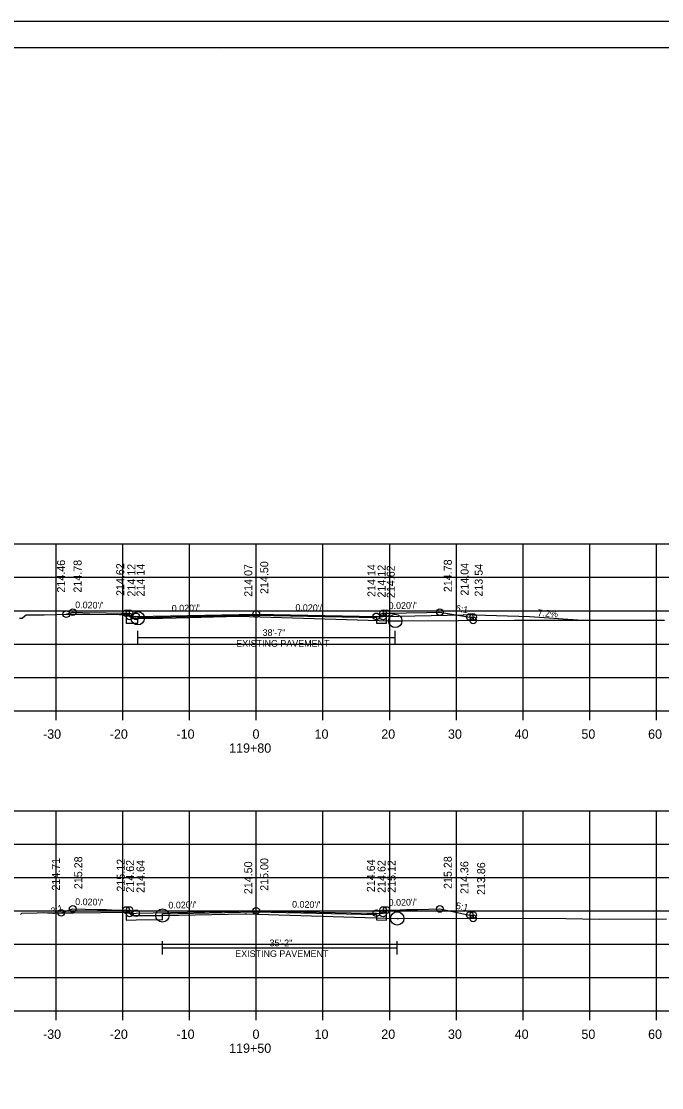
# Model space of a CAD drawing. Extents: x 1368968 to 1369915, y 377395 to 380381.
# Drawn here: x 1369716.6 to 1369812.5, y 379794.9 to 379954.7 of the extents above; entities that cross this region are included whole.
import ezdxf

# ---------------------------------------------------------------- set-up
doc = ezdxf.new("R2010")
doc.units = 0
for name, color, linetype in [('Default', 7, 'Continuous'), ('S_BORDER_NO_PLOT', 7, 'Continuous'), ('S_BREAKLINE_ANNOT', 7, 'Continuous'), ('S_BRIDGE', 7, 'Continuous'), ('S_BRIDGE_ANNOT', 7, 'Continuous'), ('S_CROSS_DRAIN', 7, 'Continuous'), ('S_CTL_TABLE', 7, 'Continuous'), ('S_CURB_ANNOT', 7, 'Continuous'), ('S_DITCHLINE_ANNOT', 7, 'Continuous'), ('S_DROP_INLET', 7, 'Continuous'), ('S_EXIST_ROW_ANNOT', 7, 'Continuous'), ('S_EXISTING_ALIGNMENT_ANNOT', 7, 'Continuous'), ('S_FENCE', 7, 'Continuous')]:
    doc.layers.add(name, color=color, linetype=linetype)

msp = doc.modelspace()

# ---------------------------------------------------------------- linework, layer by layer
at = {"layer": 'Default'}
for p, q in [((1369769.78, 379865.36), (1369769.78, 379864.53)), ((1369784.29, 379865.44), (1369784.29, 379864.94)), ((1369769.78, 379820.86), (1369769.78, 379820.03)), ((1369784.29, 379820.76), (1369784.29, 379820.26))]:
    msp.add_line(p, q, dxfattribs=at)
at = {"layer": 'S_BORDER_NO_PLOT'}
for points in [[(1369732.27, 379866.01), (1369732.28, 379864.5), (1369733.78, 379864.53), (1369734.02, 379864.54), (1369734.02, 379865.37), (1369751.78, 379865.72), (1369769.78, 379865.36), (1369769.78, 379864.53), (1369771.28, 379864.5), (1369771.29, 379866.01)], [(1369732.27, 379821.51), (1369732.28, 379820), (1369733.78, 379820.03), (1369737.72, 379820.11), (1369737.72, 379820.94), (1369751.78, 379821.22), (1369769.78, 379820.86), (1369769.78, 379820.03), (1369771.28, 379820), (1369771.29, 379821.51)]]:
    msp.add_lwpolyline(points, dxfattribs=at)
at = {"layer": 'S_BREAKLINE_ANNOT'}
for p, q in [((1369611.78, 379851.39), (1369891.78, 379851.39)), ((1369721.78, 379849.99), (1369721.78, 379851.39)), ((1369731.78, 379849.99), (1369731.78, 379851.39)), ((1369741.78, 379849.99), (1369741.78, 379851.39)), ((1369751.78, 379849.99), (1369751.78, 379851.39)), ((1369761.78, 379849.99), (1369761.78, 379851.39)), ((1369771.78, 379849.99), (1369771.78, 379851.39)), ((1369781.78, 379849.99), (1369781.78, 379851.39)), ((1369791.78, 379849.99), (1369791.78, 379851.39)), ((1369801.78, 379849.99), (1369801.78, 379851.39)), ((1369811.78, 379849.99), (1369811.78, 379851.39)), ((1369611.78, 379806.39), (1369891.78, 379806.39)), ((1369721.78, 379804.99), (1369721.78, 379806.39)), ((1369731.78, 379804.99), (1369731.78, 379806.39)), ((1369741.78, 379804.99), (1369741.78, 379806.39)), ((1369751.78, 379804.99), (1369751.78, 379806.39)), ((1369761.78, 379804.99), (1369761.78, 379806.39)), ((1369771.78, 379804.99), (1369771.78, 379806.39)), ((1369781.78, 379804.99), (1369781.78, 379806.39)), ((1369791.78, 379804.99), (1369791.78, 379806.39)), ((1369801.78, 379804.99), (1369801.78, 379806.39)), ((1369811.78, 379804.99), (1369811.78, 379806.39))]:
    msp.add_line(p, q, dxfattribs=at)
at = {"layer": 'S_BRIDGE_ANNOT'}
for p, q in [((1369593.78, 379950.85), (1369909.96, 379950.85)), ((1369746.3, 379950.59), (1369746.3, 379950.59)), ((1369746.3, 379950.59), (1369746.3, 379950.59))]:
    msp.add_line(p, q, dxfattribs=at)
at = {"layer": 'S_CROSS_DRAIN'}
for p, q in [((1369770.77, 379865.51), (1369782.77, 379865.75)), ((1369792.77, 379865.49), (1369782.77, 379865.75)), ((1369799.93, 379864.98), (1369792.77, 379865.49)), ((1369734.02, 379862.39), (1369760.34, 379862.39)), ((1369734.02, 379862.39), (1369772.62, 379862.39)), ((1369737.72, 379815.82), (1369764.03, 379815.82)), ((1369737.72, 379815.82), (1369772.91, 379815.82))]:
    msp.add_line(p, q, dxfattribs=at)
at = {"layer": 'S_CTL_TABLE'}
for points in [[(1369716.29, 379865.27), (1369716.7, 379865.26), (1369717.11, 379865.61), (1369717.27, 379865.76), (1369719.14, 379865.77), (1369719.99, 379865.79), (1369723.85, 379865.87), (1369724.28, 379865.87), (1369724.87, 379865.87), (1369726.83, 379865.87), (1369731.23, 379865.84), (1369732.59, 379865.84), (1369733.29, 379865.34), (1369733.37, 379865.28), (1369733.47, 379865.29), (1369734.02, 379865.26), (1369737.72, 379865.29), (1369739.76, 379865.33), (1369749.11, 379865.55), (1369771.8, 379864.88), (1369772.62, 379864.86), (1369773.71, 379864.86), (1369790.48, 379864.98), (1369812.95, 379864.97)], [(1369716.43, 379820.83), (1369716.65, 379821.06), (1369718.94, 379821.11), (1369719.82, 379821.13), (1369720.51, 379821.11), (1369724.37, 379821.09), (1369732.51, 379821.2), (1369732.58, 379821.2), (1369732.58, 379821.2), (1369733.23, 379820.7), (1369734.73, 379820.7), (1369737.72, 379820.69), (1369750, 379820.93), (1369750.37, 379820.93), (1369764.93, 379820.49), (1369772.91, 379820.25), (1369773.12, 379820.25), (1369792.21, 379820.27), (1369798.19, 379820.26), (1369803.22, 379820.12), (1369813.29, 379820.18)]]:
    msp.add_lwpolyline(points, dxfattribs=at)
at = {"layer": 'S_CURB_ANNOT'}
for points in [[(1369723.31, 379865.86), (1369723.96, 379866.07), (1369724.27, 379866.17), (1369725.8, 379866.14), (1369729.27, 379866.07), (1369731.52, 379866.03), (1369732.27, 379866.01), (1369732.37, 379866.01), (1369732.77, 379866.01), (1369732.77, 379865.77), (1369732.78, 379865.51), (1369733.21, 379865.52), (1369733.78, 379865.53), (1369733.78, 379865.53), (1369751.78, 379865.89), (1369751.78, 379865.89), (1369769.78, 379865.53), (1369770.78, 379865.51), (1369770.79, 379866.01), (1369771.05, 379866.01), (1369771.29, 379866.01), (1369772.54, 379866.04), (1369774.29, 379866.07), (1369777.34, 379866.14), (1369779.29, 379866.17), (1369783.79, 379865.44), (1369784.29, 379865.44), (1369784.29, 379864.94)], [(1369722.55, 379821.1), (1369724.27, 379821.67), (1369727.99, 379821.6), (1369729.27, 379821.57), (1369730.1, 379821.55), (1369732.27, 379821.51), (1369732.56, 379821.51), (1369732.77, 379821.51), (1369732.78, 379821.01), (1369733.78, 379821.03), (1369751.78, 379821.39), (1369768.37, 379821.06), (1369769.78, 379821.03), (1369770.78, 379821.01), (1369770.78, 379821.29), (1369770.79, 379821.51), (1369770.89, 379821.51), (1369771.29, 379821.51), (1369773.34, 379821.55), (1369774.29, 379821.57), (1369775.94, 379821.6), (1369779.29, 379821.67), (1369779.29, 379821.67), (1369783.79, 379820.76), (1369783.79, 379820.76), (1369784.29, 379820.76), (1369784.29, 379820.26)]]:
    msp.add_lwpolyline(points, dxfattribs=at)
at = {"layer": 'S_DITCHLINE_ANNOT'}
for p, q in [((1369611.78, 379876.39), (1369891.78, 379876.39)), ((1369721.78, 379851.39), (1369721.78, 379876.39)), ((1369731.78, 379851.39), (1369731.78, 379876.39)), ((1369741.78, 379851.39), (1369741.78, 379876.39)), ((1369751.78, 379851.39), (1369751.78, 379876.39)), ((1369761.78, 379851.39), (1369761.78, 379876.39)), ((1369771.78, 379851.39), (1369771.78, 379876.39)), ((1369781.78, 379851.39), (1369781.78, 379876.39)), ((1369791.78, 379851.39), (1369791.78, 379876.39)), ((1369801.78, 379851.39), (1369801.78, 379876.39)), ((1369811.78, 379851.39), (1369811.78, 379876.39)), ((1369611.78, 379871.39), (1369891.78, 379871.39)), ((1369611.78, 379866.39), (1369891.78, 379866.39)), ((1369611.78, 379861.39), (1369891.78, 379861.39)), ((1369611.78, 379856.39), (1369891.78, 379856.39)), ((1369611.78, 379851.39), (1369891.78, 379851.39)), ((1369611.78, 379836.39), (1369891.78, 379836.39)), ((1369721.78, 379806.39), (1369721.78, 379836.39)), ((1369731.78, 379806.39), (1369731.78, 379836.39)), ((1369741.78, 379806.39), (1369741.78, 379836.39)), ((1369751.78, 379806.39), (1369751.78, 379836.39)), ((1369761.78, 379806.39), (1369761.78, 379836.39)), ((1369771.78, 379806.39), (1369771.78, 379836.39)), ((1369781.78, 379806.39), (1369781.78, 379836.39)), ((1369791.78, 379806.39), (1369791.78, 379836.39)), ((1369801.78, 379806.39), (1369801.78, 379836.39)), ((1369811.78, 379806.39), (1369811.78, 379836.39)), ((1369611.78, 379831.39), (1369891.78, 379831.39)), ((1369611.78, 379826.39), (1369891.78, 379826.39)), ((1369611.78, 379821.39), (1369891.78, 379821.39)), ((1369611.78, 379816.39), (1369891.78, 379816.39)), ((1369611.78, 379811.39), (1369891.78, 379811.39)), ((1369611.78, 379806.39), (1369891.78, 379806.39))]:
    msp.add_line(p, q, dxfattribs=at)
at = {"layer": 'S_DROP_INLET'}
msp.add_line((1369581.38, 379954.75), (1369914.71, 379954.75), dxfattribs=at)
for points in [[(1369581.37, 379954.75), (1369914.71, 379954.75), (1369914.71, 379741.41), (1369581.37, 379741.41)], [(1369827.7, 379950.85), (1369827.7, 379940.97), (1369863.43, 379940.97), (1369863.43, 379938.05), (1369886.63, 379938.05), (1369886.63, 379913.72), (1369909.96, 379913.72), (1369909.96, 379745.39), (1369593.78, 379745.39), (1369593.78, 379950.85)]]:
    msp.add_lwpolyline(points, close=True, dxfattribs=at)
for centre, radius in [((1369724.27, 379866.17), 0.5), ((1369779.29, 379866.17), 0.5), ((1369723.31, 379865.86), 0.5), ((1369732.27, 379866.01), 0.5), ((1369732.77, 379866.01), 0.5), ((1369732.78, 379865.51), 0.5), ((1369734.02, 379865.26), 1), ((1369733.78, 379865.53), 0.5), ((1369733.78, 379865.53), 0.5), ((1369751.78, 379865.89), 0.5), ((1369769.78, 379865.53), 0.5), ((1369769.78, 379865.53), 0.5), ((1369770.78, 379865.51), 0.5), ((1369770.79, 379866.01), 0.5), ((1369771.29, 379866.01), 0.5), ((1369772.62, 379864.86), 1), ((1369783.79, 379865.44), 0.5), ((1369784.29, 379865.44), 0.5), ((1369784.29, 379864.94), 0.5), ((1369724.27, 379821.67), 0.5), ((1369732.27, 379821.51), 0.5), ((1369732.77, 379821.51), 0.5), ((1369751.78, 379821.39), 0.5), ((1369770.79, 379821.51), 0.5), ((1369771.29, 379821.51), 0.5), ((1369779.29, 379821.67), 0.5), ((1369722.55, 379821.1), 0.5), ((1369732.78, 379821.01), 0.5), ((1369733.78, 379821.03), 0.5), ((1369733.78, 379821.03), 0.5), ((1369737.72, 379820.69), 1), ((1369769.78, 379821.03), 0.5), ((1369769.78, 379821.03), 0.5), ((1369770.78, 379821.01), 0.5), ((1369772.91, 379820.25), 1), ((1369783.79, 379820.76), 0.5), ((1369784.29, 379820.76), 0.5), ((1369784.29, 379820.26), 0.5)]:
    msp.add_circle(centre, radius, dxfattribs=at)
at = {"layer": 'S_EXIST_ROW_ANNOT'}
for p, q in [((1369734.02, 379861.39), (1369734.02, 379863.39)), ((1369734.02, 379861.39), (1369734.02, 379863.39)), ((1369772.62, 379861.39), (1369772.62, 379863.39)), ((1369737.72, 379814.82), (1369737.72, 379816.82)), ((1369737.72, 379814.82), (1369737.72, 379816.82)), ((1369772.91, 379814.82), (1369772.91, 379816.82))]:
    msp.add_line(p, q, dxfattribs=at)
at = {"layer": 'S_EXISTING_ALIGNMENT_ANNOT'}
for p, q in [((1369751.78, 379865.47), (1369751.78, 379875.47)), ((1369751.78, 379820.89), (1369751.78, 379830.89))]:
    msp.add_line(p, q, dxfattribs=at)

# ---------------------------------------------------------------- texts
at = {"layer": 'S_BRIDGE'}
for s, p in [('-30', (1369719.82, 379847.19)), ('-20', (1369729.82, 379847.19)), ('-10', (1369739.82, 379847.19)), ('0', (1369751.22, 379847.19)), ('10', (1369760.52, 379847.19)), ('20', (1369770.52, 379847.19)), ('30', (1369780.52, 379847.19)), ('40', (1369790.52, 379847.19)), ('50', (1369800.52, 379847.19)), ('60', (1369810.52, 379847.19)), ('119+80', (1369747.72, 379845.09)), ('-30', (1369719.82, 379802.19)), ('-20', (1369729.82, 379802.19)), ('-10', (1369739.82, 379802.19)), ('0', (1369751.22, 379802.19)), ('10', (1369760.52, 379802.19)), ('20', (1369770.52, 379802.19)), ('30', (1369780.52, 379802.19)), ('40', (1369790.52, 379802.19)), ('50', (1369800.52, 379802.19)), ('60', (1369810.52, 379802.19)), ('119+50', (1369747.72, 379800.09))]:
    msp.add_text(s, height=1.4, dxfattribs=at).set_placement(p)
at = {"layer": 'S_CROSS_DRAIN'}
msp.add_text('7.2%', height=1, rotation=355.8818, dxfattribs=at).set_placement((1369793.93, 379865.59))
at = {"layer": 'S_EXIST_ROW_ANNOT'}
for s, p in [('38\'-7"', (1369752.73, 379862.6)), ('EXISTING PAVEMENT', (1369748.78, 379860.98)), ('35\'-2"', (1369753.77, 379816.08)), ('EXISTING PAVEMENT', (1369748.63, 379814.46))]:
    msp.add_text(s, height=1, dxfattribs=at).set_placement(p)
at = {"layer": 'S_EXISTING_ALIGNMENT_ANNOT'}
for s, p in [('214.46', (1369723.12, 379869.1)), ('214.78', (1369725.59, 379869.1)), ('214.62', (1369731.99, 379868.59)), ('214.12', (1369733.66, 379868.5)), ('214.14', (1369735.03, 379868.52)), ('214.07', (1369751.18, 379868.47)), ('214.50', (1369753.58, 379868.89)), ('214.14', (1369769.65, 379868.45)), ('214.12', (1369771.16, 379868.36)), ('214.62', (1369772.54, 379868.28)), ('214.78', (1369781.09, 379869.17)), ('214.04', (1369783.61, 379868.65)), ('213.54', (1369785.72, 379868.5)), ('214.71', (1369722.34, 379824.42)), ('215.28', (1369725.7, 379824.64)), ('215.12', (1369732.07, 379824.27)), ('214.62', (1369733.46, 379824.12)), ('214.64', (1369735.03, 379824.08)), ('214.50', (1369751.18, 379823.89)), ('215.00', (1369753.58, 379824.39)), ('214.64', (1369769.56, 379824.19)), ('214.62', (1369771.16, 379824.08)), ('215.12', (1369772.67, 379824.09)), ('215.28', (1369781.09, 379824.67)), ('214.36', (1369783.58, 379823.92)), ('213.86', (1369786.09, 379823.76))]:
    msp.add_text(s, height=1.2, rotation=90, dxfattribs=at).set_placement(p)
at = {"layer": 'S_FENCE'}
for s, rotation, p in [("0.020'/'", 358.8542, (1369724.63, 379866.77)), ("0.020'/'", 1.1457, (1369739.12, 379866.24)), ("0.020'/'", 358.8542, (1369757.64, 379866.38)), ("0.020'/'", 1.1458, (1369771.63, 379866.62)), ('6:1', 350.7104, (1369781.62, 379866.3)), ('3:1', 18.4488, (1369721.17, 379820.81)), ("0.020'/'", 358.8542, (1369724.63, 379822.26)), ("0.020'/'", 1.1458, (1369738.62, 379821.73)), ("0.020'/'", 358.8543, (1369757.14, 379821.88)), ("0.020'/'", 1.1458, (1369771.63, 379822.12)), ('5:1', 348.5423, (1369781.64, 379821.71))]:
    msp.add_text(s, height=1, rotation=rotation, dxfattribs=at).set_placement(p)

doc.saveas('drawing.dxf')
